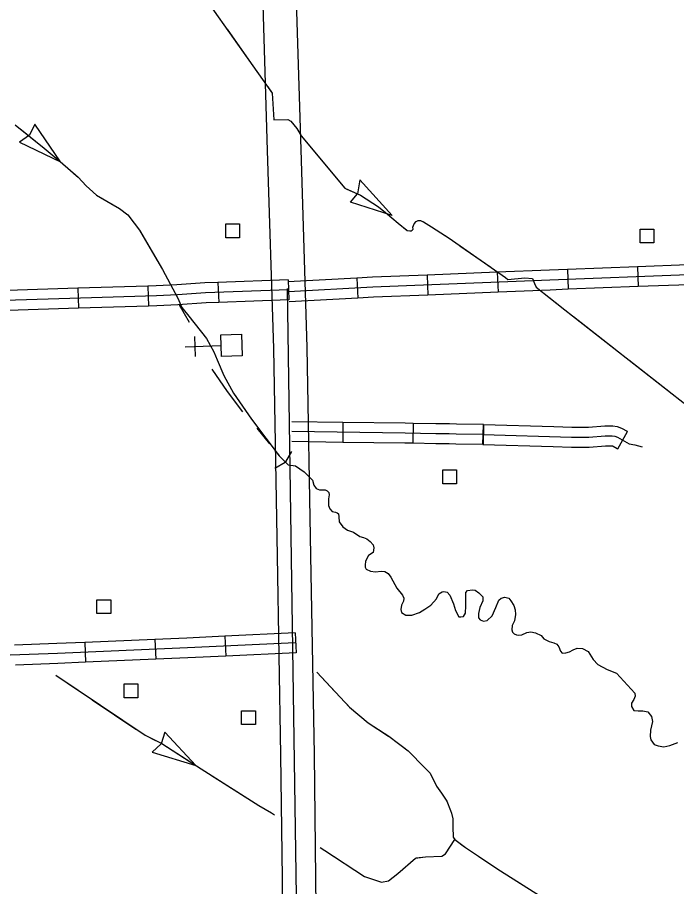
# Model space of a CAD drawing. Extents: x 1084508 to 1142749, y 1057638 to 1093403.
# Drawn here: x 1128540 to 1130096, y 1078012 to 1080063 of the extents above; entities that cross this region are included whole.
import ezdxf

# ---------------------------------------------------------------- set-up
doc = ezdxf.new("R2010")
doc.units = 0
for name, color, linetype in [('Level 10', 7, 'Continuous'), ('Level 32', 7, 'Continuous'), ('Level 35', 7, 'Continuous'), ('Level 43', 7, 'Continuous'), ('Level 45', 7, 'Continuous'), ('Level 5', 7, 'Continuous'), ('Level 56', 7, 'Continuous'), ('Level 57', 7, 'Continuous')]:
    doc.layers.add(name, color=color, linetype=linetype)

msp = doc.modelspace()

# ---------------------------------------------------------------- linework, layer by layer
at = {"layer": 'Level 10'}
for points in [[(1129127.4, 1082292.3), (1129135.2, 1082140.9), (1129140, 1082041.7), (1129146.9, 1081662), (1129165.5, 1081184.7), (1129178.6, 1080708.3), (1129181.3, 1080538.4), (1129194.4, 1080228), (1129208.9, 1079751), (1129223.3, 1079283.7), (1129232.2, 1078793), (1129240.5, 1078323.7), (1129243.9, 1078032.2), (1129244.6, 1077963.2), (1129238.2, 1077878.3), (1129228.5, 1077807.8), (1129224.7, 1077778.1), (1129145.2, 1077775.1)], [(1129145.2, 1077775.1), (1129150.7, 1077818.1), (1129160.2, 1077886.7), (1129166.1, 1077965.8), (1129165.5, 1078031.3), (1129162, 1078322.6), (1129153.8, 1078791.6), (1129144.9, 1079281.8), (1129130.4, 1079748.6), (1129116, 1080225.1), (1129102.9, 1080536.1), (1129100.1, 1080706.6), (1129087.1, 1081182.1), (1129068.5, 1081659.7), (1129061.6, 1082039.1), (1129056.8, 1082137), (1129049.1, 1082288.3)]]:
    msp.add_lwpolyline(points, dxfattribs=at)
at = {"layer": 'Level 32'}
for p, q in [((1129672.5, 1079461.6), (1129674.4, 1079414.6)), ((1129838.1, 1079468.2), (1129839.9, 1079421.2)), ((1130003.7, 1079474.5), (1130005.5, 1079427.5)), ((1129179, 1079443.5), (1129180.7, 1079396.4)), ((1129341, 1079447.6), (1129343.5, 1079400.6)), ((1129506.9, 1079454.9), (1129508.8, 1079407.8)), ((1128682.4, 1079423.7), (1128683.9, 1079376.7)), ((1128848, 1079428.9), (1128849.5, 1079381.8)), ((1129013.4, 1079437.5), (1129015.1, 1079390.5)), ((1129308.5, 1079107.3), (1129307.9, 1079060.2)), ((1129474.4, 1079104.9), (1129473.4, 1079057.9)), ((1129639.9, 1079102.5), (1129639.3, 1079055.4)), ((1129029.9, 1078603), (1129032.2, 1078555.9)), ((1129195.5, 1078611), (1129197.8, 1078564)), ((1128698.9, 1078588.2), (1128701, 1078541.2)), ((1128864.5, 1078595.4), (1128866.5, 1078548.3))]:
    msp.add_line(p, q, dxfattribs=at)
for points in [[(1130832.3, 1079489.6), (1130811.5, 1079489.5), (1130779, 1079486.4), (1130711, 1079481), (1130609, 1079475.6), (1130123.5, 1079455.5), (1129796.5, 1079443.1), (1129379.1, 1079426.1), (1129180, 1079415.3)], [(1129672.5, 1079461.6), (1129506.9, 1079454.9)], [(1129838.1, 1079468.2), (1129795.6, 1079466.6), (1129672.5, 1079461.6)], [(1130003.7, 1079474.5), (1129838.1, 1079468.2)], [(1130169.3, 1079480.9), (1130122.6, 1079479), (1130003.7, 1079474.5)], [(1129179, 1079443.5), (1129013.4, 1079437.5)], [(1129341, 1079447.6), (1129178.7, 1079438.8)], [(1129506.9, 1079454.9), (1129378, 1079449.6), (1129341, 1079447.6)], [(1129179.9, 1079419.9), (1128984.1, 1079412.9), (1128917.6, 1079408.3), (1128868.1, 1079406), (1128177.1, 1079384.3), (1127881.8, 1079373.5)], [(1128682.4, 1079423.7), (1128516.7, 1079418.5)], [(1128848, 1079428.9), (1128682.4, 1079423.7)], [(1129013.4, 1079437.5), (1128982.8, 1079436.5), (1128916.2, 1079431.8), (1128867.2, 1079429.5), (1128848, 1079428.9)], [(1129839.9, 1079421.2), (1129797.4, 1079419.6), (1129674.4, 1079414.6)], [(1130005.5, 1079427.5), (1129839.9, 1079421.2)], [(1130171.2, 1079433.9), (1130124.4, 1079432), (1130005.5, 1079427.5)], [(1129343.5, 1079400.6), (1129181.3, 1079391.8)], [(1129508.8, 1079407.8), (1129380.2, 1079402.6), (1129343.5, 1079400.6)], [(1129674.4, 1079414.6), (1129508.8, 1079407.8)], [(1128849.5, 1079381.8), (1128683.9, 1079376.7)], [(1129015.1, 1079390.5), (1128985.3, 1079389.4), (1128919, 1079384.8), (1128869.1, 1079382.5), (1128849.5, 1079381.8)], [(1129180.7, 1079396.4), (1129015.1, 1079390.5)], [(1128683.9, 1079376.7), (1128518.2, 1079371.5)], [(1129308.5, 1079107.3), (1129188, 1079108.9)], [(1129474.4, 1079104.9), (1129455.5, 1079105.3), (1129308.5, 1079107.3)], [(1129639.9, 1079102.5), (1129576.4, 1079103.2), (1129559.9, 1079103.9), (1129546.6, 1079103.9), (1129527.7, 1079103.9), (1129474.4, 1079104.9)], [(1129639.6, 1079078.9), (1129575.7, 1079079.7), (1129559.4, 1079080.4), (1129546.6, 1079080.4), (1129527.5, 1079080.4), (1129455.1, 1079081.8), (1129187.7, 1079085.4)], [(1129307.9, 1079060.2), (1129187.4, 1079061.9)], [(1129473.4, 1079057.9), (1129454.7, 1079058.2), (1129307.9, 1079060.2)], [(1129639.3, 1079055.4), (1129575.1, 1079056.1), (1129558.9, 1079056.8), (1129546.6, 1079056.8), (1129527.3, 1079056.8), (1129473.4, 1079057.9)], [(1129029.9, 1078603), (1128940.2, 1078598.6), (1128864.5, 1078595.4)], [(1129195.5, 1078611), (1129029.9, 1078603)], [(1129196.6, 1078587.5), (1128941.3, 1078575.1), (1128634.4, 1078561.9), (1127988.1, 1078539.2), (1127204.3, 1078507.7), (1126424.1, 1078473.2), (1125844.7, 1078453.4), (1125775.1, 1078452), (1125644, 1078454.9), (1125008.9, 1078475.4), (1124875.6, 1078476.2), (1124221.5, 1078493.7), (1123437.7, 1078515), (1123346.8, 1078517.9), (1123186.4, 1078518.7), (1122656.8, 1078518.7), (1122554.3, 1078519.4), (1122372.6, 1078523.8), (1121900.1, 1078538.5), (1121106.8, 1078563.4), (1120977.1, 1078569.2)], [(1128698.9, 1078588.2), (1128633.4, 1078585.4), (1128533.5, 1078581.9)], [(1128864.5, 1078595.4), (1128698.9, 1078588.2)], [(1129197.8, 1078564), (1129032.2, 1078555.9)], [(1128701, 1078541.2), (1128635.3, 1078538.4), (1128535.2, 1078534.9)], [(1128866.5, 1078548.3), (1128701, 1078541.2)], [(1129032.2, 1078555.9), (1128942.4, 1078551.6), (1128866.5, 1078548.3)]]:
    msp.add_lwpolyline(points, dxfattribs=at)
at = {"layer": 'Level 35'}
for points in [[(1129196.8, 1079004.7), (1129217.1, 1078990.4), (1129236.9, 1078970.6), (1129239.3, 1078958.8), (1129245, 1078951.5), (1129253.3, 1078947.9), (1129259.1, 1078947.9), (1129266.4, 1078947.9), (1129271, 1078945.8), (1129275.2, 1078942.2), (1129275.7, 1078936.4), (1129274.2, 1078927), (1129274.2, 1078911.4), (1129277.8, 1078903.1), (1129283, 1078896.8), (1129290.8, 1078895.8), (1129295, 1078894.2), (1129298.1, 1078891.6), (1129298.7, 1078884.8), (1129299.2, 1078872.8), (1129308, 1078860.8), (1129319, 1078853), (1129333.1, 1078848.3), (1129348.2, 1078837.9), (1129357, 1078835.8), (1129364.8, 1078832.7), (1129372.7, 1078826.4), (1129379.4, 1078818.1), (1129381, 1078811.3), (1129379.4, 1078800.3), (1129369, 1078793.6), (1129361.7, 1078779.5), (1129361.2, 1078770.6), (1129361.2, 1078765.9), (1129363.3, 1078760.7), (1129373.7, 1078756.6), (1129385.2, 1078755), (1129398.7, 1078756), (1129407, 1078755.5), (1129415.4, 1078750.8), (1129421.6, 1078742.5), (1129435.2, 1078715.9), (1129448.7, 1078699.4), (1129451.9, 1078692.6), (1129451.3, 1078685.3), (1129446.7, 1078675.9), (1129445.1, 1078665.5), (1129446.7, 1078658.7), (1129457.1, 1078652.4), (1129471.1, 1078652.4)], [(1129471.1, 1078652.4), (1129489.4, 1078658.7), (1129501.9, 1078666.5), (1129516, 1078675.9), (1129529, 1078691), (1129534.7, 1078702.5), (1129542.5, 1078707.7), (1129546.2, 1078708.7), (1129554.5, 1078706.7), (1129560.8, 1078699.6), (1129569.2, 1078679.2), (1129574.4, 1078663.6), (1129582.2, 1078648.5), (1129586.9, 1078648.5), (1129593.1, 1078649.5), (1129597.8, 1078657.3), (1129598.3, 1078674.6), (1129598.3, 1078693.8), (1129598.3, 1078705.8), (1129602, 1078710.5), (1129614, 1078712.1), (1129620.7, 1078711.6), (1129629.1, 1078704.8), (1129638.5, 1078695.9), (1129638.5, 1078686.5), (1129631.2, 1078670.9), (1129628, 1078656.3), (1129628, 1078645.9), (1129632.2, 1078641.2), (1129640, 1078638.6), (1129648.9, 1078640.1), (1129660.3, 1078650.6), (1129669.2, 1078670.9), (1129676, 1078687.6), (1129682.2, 1078692.8), (1129690.6, 1078694.9), (1129699.9, 1078692.8), (1129704.6, 1078686.5), (1129711.4, 1078675.6), (1129715.1, 1078665.2), (1129715.6, 1078654.2), (1129713, 1078639.1), (1129707.8, 1078628.2), (1129707.2, 1078618.2), (1129708.3, 1078612.5), (1129712.5, 1078608.3), (1129717.7, 1078605.7), (1129723.9, 1078605.2), (1129730.7, 1078606.3), (1129742.7, 1078611.5), (1129752.1, 1078613), (1129762.5, 1078610.9)], [(1129762.5, 1078610.9), (1129776, 1078604.7), (1129782.8, 1078596.9), (1129795.3, 1078590.1), (1129806.2, 1078587.5), (1129813, 1078583.8), (1129818.2, 1078577.6), (1129821.9, 1078567.7), (1129826, 1078562.5), (1129834.4, 1078563.5), (1129843.2, 1078566.1), (1129852.1, 1078570.8), (1129861.5, 1078574.5), (1129874, 1078573.9), (1129887, 1078566.6), (1129899, 1078547.9), (1129909.9, 1078536.4), (1129932.3, 1078524.4), (1129954.2, 1078515.5), (1129980.3, 1078487.4), (1129997, 1078468.6), (1129997.8, 1078461.2), (1129994.7, 1078453.9), (1129989.5, 1078444.5), (1129989.5, 1078436.7), (1129995.2, 1078427.9), (1130005.1, 1078426.8), (1130016.5, 1078426.8), (1130028, 1078424.2), (1130036.9, 1078413.8), (1130039, 1078401.8), (1130034.3, 1078381.5), (1130033.2, 1078366.3), (1130034.8, 1078358), (1130042.6, 1078347.1), (1130052.5, 1078343.9), (1130066.1, 1078341.8), (1130080.1, 1078345), (1130098.9, 1078351.7)]]:
    msp.add_lwpolyline(points, dxfattribs=at)
at = {"layer": 'Level 43'}
for p, q in [((1128581.2, 1079810.7), (1128568.8, 1079784.8)), ((1128642, 1079721.8), (1128581.2, 1079810.7)), ((1128568.5, 1079784.5), (1128544.9, 1079768.3)), ((1128544.9, 1079768.3), (1128642, 1079721.8)), ((1129347.9, 1079679.5), (1129342.6, 1079646.6)), ((1129424.3, 1079595.2), (1129347.9, 1079679.5)), ((1129326.4, 1079626.7), (1129342.4, 1079646.3)), ((1129424.3, 1079595.2), (1129326.4, 1079626.7)), ((1129186.8, 1079038.9), (1129172.6, 1079014)), ((1129147.7, 1078999.2), (1129172.4, 1079013.7)), ((1128887.7, 1078376.7), (1128879.4, 1078349.3)), ((1128961.3, 1078298), (1128887.7, 1078376.7)), ((1128879.2, 1078348.9), (1128858.2, 1078329.4)), ((1128858.2, 1078329.4), (1128961.3, 1078298))]:
    msp.add_line(p, q, dxfattribs=at)
for points in [[(1128899.8, 1080226.2), (1129141.5, 1079884.3), (1129145.2, 1079820.8), (1129178.2, 1079821.7), (1129185.7, 1079818), (1129199.8, 1079801), (1129210.1, 1079783.2), (1129312.6, 1079659.9), (1129350.2, 1079643), (1129392.6, 1079615.7), (1129408.5, 1079602.5), (1129438.9, 1079577.6), (1129460.3, 1079559.9), (1129466, 1079559), (1129469.2, 1079559.5), (1129471.6, 1079560.4), (1129473.9, 1079563.2), (1129473.5, 1079567.9), (1129476.8, 1079575.9), (1129481, 1079581.1), (1129485.7, 1079583.5), (1129491.8, 1079583.9), (1129498.4, 1079580.6), (1129517.2, 1079568.9), (1129559.1, 1079541.6), (1129692.1, 1079449.4), (1129697.3, 1079444.7), (1129737.7, 1079448), (1129755.6, 1079447), (1129760.3, 1079435.3), (1129764.5, 1079425.9), (1129831.8, 1079373.2), (1130157.4, 1079118.4)], [(1129035.2, 1080034.6), (1129107, 1079933.1)], [(1129130.9, 1079899.3), (1129141.5, 1079884.3), (1129145.2, 1079820.8), (1129178.2, 1079821.7), (1129185.7, 1079818), (1129186.3, 1079817.2)], [(1128535, 1079809.4), (1128603.6, 1079754.4), (1128641, 1079722.7), (1128683.6, 1079685.7), (1128702, 1079665.3), (1128726.9, 1079643.5), (1128780.8, 1079611.8), (1128800.4, 1079597.1), (1128827.9, 1079560.5), (1128882.2, 1079467.7), (1128918.4, 1079400.2), (1128928.2, 1079378.3), (1128944.4, 1079357.9), (1128986.3, 1079305.1), (1129004, 1079273.8), (1129011.2, 1079254.6), (1129027, 1079217.6), (1129050, 1079176.1), (1129092.6, 1079115), (1129157.8, 1079028.3), (1129179.5, 1079007), (1129196.8, 1079004.7)], [(1128546, 1079800.6), (1128603.6, 1079754.4), (1128641, 1079722.7), (1128642, 1079721.8)], [(1129210, 1079783.4), (1129210.1, 1079783.2), (1129289.4, 1079687.8)], [(1128673.3, 1079694.6), (1128683.6, 1079685.7), (1128702, 1079665.3), (1128717.9, 1079651.4)], [(1128717.9, 1079651.4), (1128726.9, 1079643.5), (1128770.1, 1079618.1)], [(1129317.3, 1079657.8), (1129350.2, 1079643), (1129392.6, 1079615.7), (1129398.2, 1079611)], [(1128803.1, 1079593.5), (1128827.9, 1079560.5), (1128869.9, 1079488.9)], [(1129453.8, 1079565.3), (1129460.3, 1079559.9), (1129466, 1079559), (1129469.2, 1079559.5), (1129471.6, 1079560.4), (1129473.9, 1079563.2), (1129473.5, 1079567.9), (1129476.8, 1079575.9), (1129481, 1079581.1), (1129485.7, 1079583.5), (1129491.8, 1079583.9), (1129498, 1079580.8)], [(1129498, 1079580.8), (1129498.4, 1079580.6), (1129517.2, 1079568.9), (1129550.3, 1079547.3)], [(1129584.6, 1079523.9), (1129657.5, 1079473.4)], [(1129783.6, 1079411), (1129820.2, 1079382.2)], [(1128922, 1079385), (1128945.3, 1079343.8)], [(1129852.8, 1079356.7), (1129950.7, 1079280.1)], [(1129983.4, 1079254.6), (1130081.3, 1079178)], [(1128998.6, 1079233.2), (1129035.4, 1079180.5), (1129071.5, 1079132.5)], [(1129105.3, 1079093.6), (1129135.3, 1079056.9)], [(1129153.6, 1079033.9), (1129157.8, 1079028.3), (1129179.5, 1079007), (1129196.8, 1079004.7)], [(1129246.9, 1078518.1), (1129323.8, 1078435.8), (1129368.1, 1078398.7), (1129416.7, 1078366.8), (1129462.7, 1078332.3), (1129501.6, 1078292.5), (1129514, 1078280.1), (1129529.2, 1078248.8), (1129540.9, 1078232.8), (1129553.3, 1078214), (1129562.2, 1078191.9), (1129564.7, 1078185.7), (1129567.5, 1078171.7), (1129567.8, 1078153.5), (1129568.4, 1078129.1), (1129572.4, 1078123.6), (1129597.5, 1078104.1), (1129680, 1078049.5), (1129811.2, 1077966.5), (1129949, 1077870.7), (1130024.1, 1077819.6), (1130032.5, 1077815.2), (1130033.6, 1077809.6)], [(1129246.9, 1078518.1), (1129289.4, 1078472.7)], [(1128630.5, 1078510.6), (1128841.8, 1078369), (1128880.8, 1078350.1), (1128973.6, 1078290), (1129109.8, 1078203.3), (1129139.9, 1078186.4), (1129147.1, 1078181.3)], [(1128630.5, 1078510.6), (1128682.1, 1078476)], [(1128716.5, 1078453), (1128819.8, 1078383.8)], [(1129317.6, 1078442.4), (1129323.8, 1078435.8), (1129368.1, 1078398.7), (1129416.1, 1078367.2)], [(1128855.2, 1078362.5), (1128880.8, 1078350.1), (1128961.3, 1078298)], [(1129449.3, 1078342.3), (1129462.7, 1078332.3), (1129501.6, 1078292.5), (1129514, 1078280.1), (1129529, 1078249.2)], [(1128996.2, 1078275.6), (1129101, 1078208.9)], [(1129552.5, 1078215.1), (1129553.3, 1078214), (1129562.2, 1078191.9), (1129564.7, 1078185.7), (1129567.5, 1078171.7), (1129567.8, 1078153.5), (1129568.4, 1078129.1), (1129572.4, 1078123.6), (1129595.1, 1078106)], [(1129254.8, 1078104.7), (1129265.5, 1078097.1), (1129359.2, 1078036), (1129399, 1078022.8), (1129415.8, 1078025.4), (1129437.9, 1078043.1), (1129479.5, 1078079.4), (1129503.4, 1078082), (1129541.4, 1078083.8), (1129550.3, 1078089.1), (1129572.4, 1078123.6)], [(1129481.4, 1078079.6), (1129503.4, 1078082), (1129541.4, 1078083.8), (1129550.3, 1078089.1), (1129572.4, 1078123.6)], [(1129254.8, 1078104.7), (1129265.5, 1078097.1), (1129306.6, 1078070.3)], [(1129629.5, 1078082.9), (1129680, 1078049.5), (1129733.9, 1078015.4)], [(1129341.3, 1078047.7), (1129359.2, 1078036), (1129399, 1078022.8), (1129415.8, 1078025.4), (1129437.9, 1078043.1), (1129449.7, 1078053.4)]]:
    msp.add_lwpolyline(points, dxfattribs=at)
at = {"layer": 'Level 45'}
for p, q in [((1129638.9, 1079055.4), (1129640.3, 1079102.5)), ((1129957, 1079045), (1129980.2, 1079086))]:
    msp.add_line(p, q, dxfattribs=at)
for points in [[(1129640.3, 1079102.5), (1129806, 1079097.4)], [(1129806, 1079097.4), (1129848.6, 1079096.1), (1129887.8, 1079096.1), (1129926.1, 1079098.9), (1129945.3, 1079098.9), (1129955.9, 1079097.8), (1129966, 1079094), (1129979, 1079086.7), (1129980.2, 1079086)], [(1129639.6, 1079078.9), (1129848.2, 1079072.6), (1129888.6, 1079072.6), (1129927, 1079075.4), (1129944, 1079075.4), (1129950.4, 1079074.7), (1129956, 1079072.6), (1129967.4, 1079066.2), (1129983.7, 1079056.9), (1129997.2, 1079054.1), (1130014.9, 1079049.8)], [(1129638.9, 1079055.4), (1129804.5, 1079050.3)], [(1129804.5, 1079050.3), (1129847.8, 1079049), (1129889.5, 1079049), (1129927.8, 1079051.9), (1129942.7, 1079051.9), (1129944.9, 1079051.6), (1129946.1, 1079051.1), (1129955.8, 1079045.7), (1129957, 1079045)]]:
    msp.add_lwpolyline(points, dxfattribs=at)
at = {"layer": 'Level 5'}
msp.add_lwpolyline([(1129177, 1079422.8), (1129201.5, 1077777.3)], dxfattribs=at)
at = {"layer": 'Level 56'}
for points in [[(1129031.7, 1079543), (1129031.7, 1079575.6), (1129064.5, 1079575.6), (1129064.5, 1079543)], [(1130009.7, 1079530.5), (1130009.7, 1079563.1), (1130042.5, 1079563.1), (1130042.5, 1079530.5)], [(1129543.8, 1078962.7), (1129543.8, 1078995.4), (1129576.5, 1078995.4), (1129576.5, 1078962.7)], [(1128727.4, 1078656.1), (1128727.4, 1078688.7), (1128760.2, 1078688.7), (1128760.2, 1078656.1)], [(1128791.7, 1078457.6), (1128791.7, 1078490.3), (1128824.4, 1078490.3), (1128824.4, 1078457.6)], [(1129068.9, 1078394.3), (1129068.9, 1078427), (1129101.7, 1078427), (1129101.7, 1078394.3)]]:
    msp.add_lwpolyline(points, close=True, dxfattribs=at)
at = {"layer": 'Level 57'}
for p, q in [((1128960.6, 1079262.6), (1128959, 1079309.7)), ((1128936.3, 1079285.3), (1129020.7, 1079288.3))]:
    msp.add_line(p, q, dxfattribs=at)
msp.add_lwpolyline([(1129070.6, 1079264.5), (1129021.6, 1079262.8), (1129019.9, 1079313.6), (1129068.8, 1079315.3)], close=True, dxfattribs=at)

doc.saveas('drawing.dxf')
